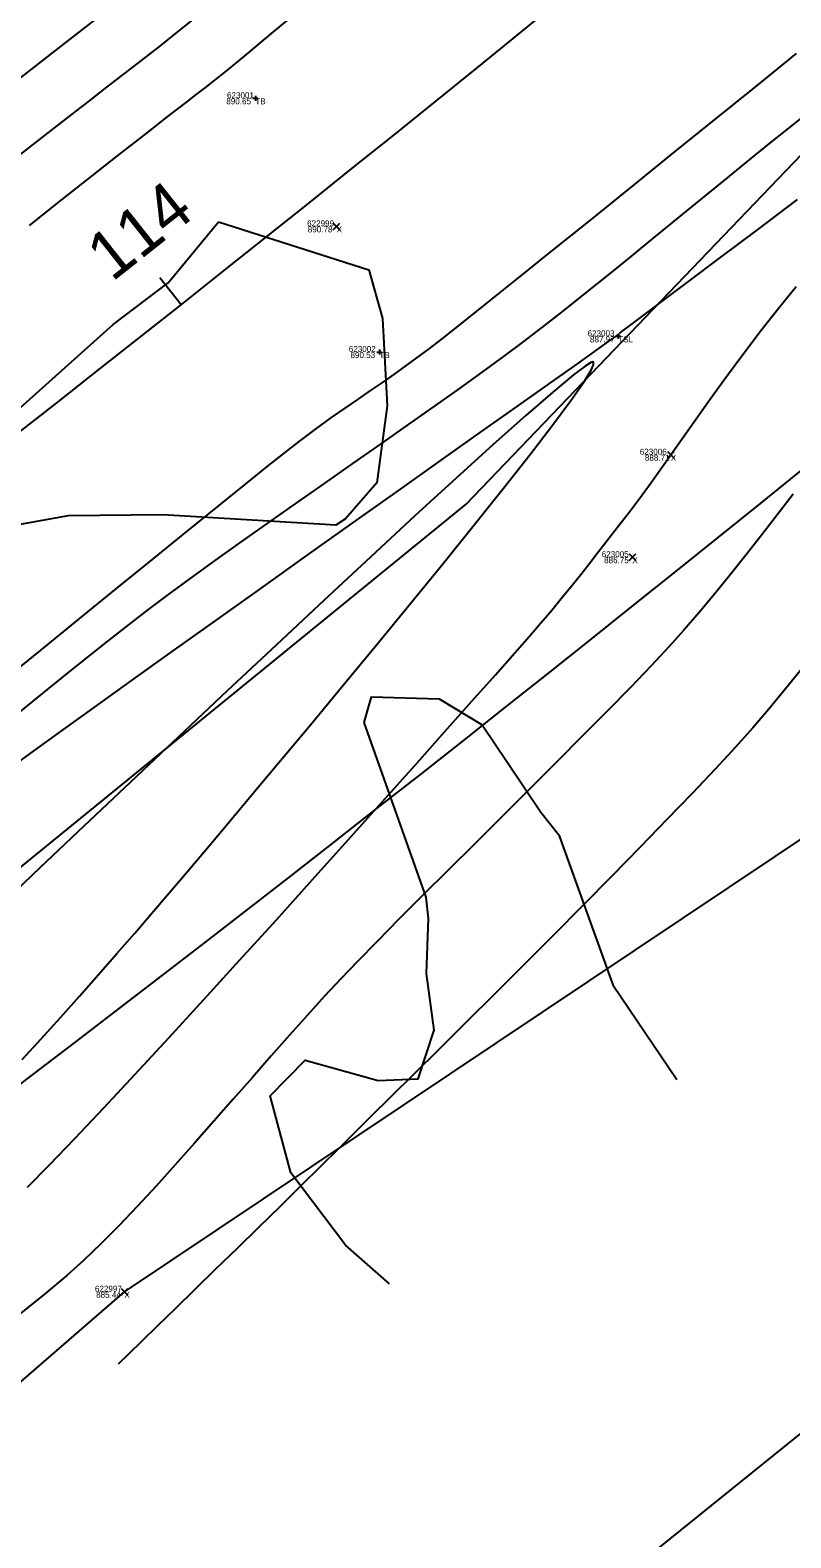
# Model space of a CAD drawing. Extents: x 1957117 to 1971063, y 701601 to 715861.
# Drawn here: x 1968459 to 1968503.2, y 710736.2 to 710823.7 of the extents above; entities that cross this region are included whole.
import ezdxf

# ---------------------------------------------------------------- set-up
doc = ezdxf.new("R2010")
doc.units = 0
for name, color, linetype in [('AP_X_Lights', 7, 'Continuous'), ('DT_X_Contour_Major', 7, 'Continuous'), ('DT_X_Contour_Minor', 7, 'Continuous'), ('DT_X_TIN_Hull', 7, 'Continuous'), ('GE_X_CL_20', 7, 'Continuous'), ('PV_P_Drive', 7, 'Continuous'), ('PV_P_Shoulder', 7, 'Continuous'), ('RS_Raster1', 7, 'Continuous'), ('RW_X_Esmt_RR', 7, 'Continuous'), ('RW_X_Fee_RW', 7, 'Continuous'), ('SC_Scratch1', 7, 'Continuous'), ('SC_Shading5', 7, 'Continuous'), ('VG_X_Tree_Line_Rt', 7, 'Continuous')]:
    doc.layers.add(name, color=color, linetype=linetype)

msp = doc.modelspace()

# ---------------------------------------------------------------- linework, layer by layer
at = {"layer": 'AP_X_Lights'}
for p, q in [((1968476.632, 710812.113), (1968477.02, 710812.503)), ((1968476.632, 710812.503), (1968477.02, 710812.113)), ((1968496.015, 710798.854), (1968496.403, 710799.244)), ((1968496.015, 710799.244), (1968496.403, 710798.854)), ((1968493.786, 710792.909), (1968494.174, 710793.299)), ((1968493.786, 710793.299), (1968494.174, 710792.909)), ((1968464.322, 710750.266), (1968464.71, 710750.656)), ((1968464.322, 710750.656), (1968464.71, 710750.266))]:
    msp.add_line(p, q, dxfattribs=at)
at = {"layer": 'DT_X_Contour_Major'}
for points in [[(1968474.056, 710824.363), (1968472.686, 710823.21), (1968471.693, 710822.379), (1968471.133, 710821.915), (1968470.374, 710821.301), (1968469.738, 710820.795), (1968469.177, 710820.356), (1968468.639, 710819.941), (1968468.074, 710819.506), (1968467.431, 710819.01), (1968466.66, 710818.41), (1968466.154, 710818.013), (1968465.289, 710817.333), (1968464.103, 710816.398), (1968462.632, 710815.239), (1968460.913, 710813.886), (1968458.985, 710812.368)], [(1968474.056, 710824.363), (1968472.686, 710823.21), (1968471.693, 710822.379), (1968471.133, 710821.915), (1968470.374, 710821.301), (1968469.738, 710820.795), (1968469.177, 710820.356), (1968468.639, 710819.941), (1968468.074, 710819.506), (1968467.431, 710819.01), (1968466.66, 710818.41), (1968466.154, 710818.013), (1968465.289, 710817.333), (1968464.103, 710816.398), (1968462.632, 710815.239), (1968460.913, 710813.886), (1968458.985, 710812.368)], [(1968457.413, 710785.871), (1968459.642, 710787.688), (1968461.87, 710789.503), (1968464.054, 710791.281), (1968466.154, 710792.988), (1968468.127, 710794.589), (1968469.933, 710796.051), (1968471.529, 710797.339), (1968472.874, 710798.418), (1968473.927, 710799.255), (1968474.646, 710799.815), (1968475.649, 710800.566), (1968476.529, 710801.204), (1968477.32, 710801.76), (1968478.058, 710802.267), (1968478.779, 710802.757), (1968479.518, 710803.264), (1968480.31, 710803.819), (1968481.19, 710804.455), (1968482.195, 710805.205), (1968482.941, 710805.784), (1968484.069, 710806.676), (1968485.531, 710807.843), (1968487.28, 710809.245), (1968489.267, 710810.843), (1968491.445, 710812.598), (1968493.765, 710814.47), (1968496.179, 710816.42), (1968498.639, 710818.408), (1968501.098, 710820.397), (1968503.508, 710822.345)], [(1968457.413, 710785.871), (1968459.642, 710787.688), (1968461.87, 710789.503), (1968464.054, 710791.281), (1968466.154, 710792.988), (1968468.127, 710794.589), (1968469.933, 710796.051), (1968471.529, 710797.339), (1968472.874, 710798.418), (1968473.927, 710799.255), (1968474.646, 710799.815), (1968475.649, 710800.566), (1968476.529, 710801.204), (1968477.32, 710801.76), (1968478.058, 710802.267), (1968478.779, 710802.757), (1968479.518, 710803.264), (1968480.31, 710803.819), (1968481.19, 710804.455), (1968482.195, 710805.205), (1968482.941, 710805.784), (1968484.069, 710806.676), (1968485.531, 710807.843), (1968487.28, 710809.245), (1968489.267, 710810.843), (1968491.445, 710812.598), (1968493.765, 710814.47), (1968496.179, 710816.42), (1968498.639, 710818.408), (1968501.098, 710820.397), (1968503.508, 710822.345)], [(1968504.381, 710787.331), (1968503.042, 710785.679), (1968501.892, 710784.289), (1968500.961, 710783.2), (1968499.957, 710782.08), (1968498.776, 710780.803), (1968497.443, 710779.391), (1968495.983, 710777.869), (1968494.422, 710776.261), (1968492.784, 710774.589), (1968491.096, 710772.877), (1968489.381, 710771.15), (1968487.666, 710769.43), (1968485.975, 710767.741), (1968484.334, 710766.108), (1968482.768, 710764.552), (1968481.302, 710763.099), (1968479.961, 710761.771), (1968478.771, 710760.593), (1968477.756, 710759.587), (1968476.943, 710758.778), (1968475.891, 710757.733), (1968474.749, 710756.604), (1968473.544, 710755.419), (1968472.301, 710754.2), (1968471.047, 710752.974), (1968469.807, 710751.764), (1968468.609, 710750.597), (1968467.479, 710749.496), (1968466.442, 710748.487), (1968465.525, 710747.594), (1968464.754, 710746.843), (1968464.155, 710746.258)], [(1968504.381, 710787.331), (1968503.042, 710785.679), (1968501.892, 710784.289), (1968500.961, 710783.2), (1968499.957, 710782.08), (1968498.776, 710780.803), (1968497.443, 710779.391), (1968495.983, 710777.869), (1968494.422, 710776.261), (1968492.784, 710774.589), (1968491.096, 710772.877), (1968489.381, 710771.15), (1968487.666, 710769.43), (1968485.975, 710767.741), (1968484.334, 710766.108), (1968482.768, 710764.552), (1968481.302, 710763.099), (1968479.961, 710761.771), (1968478.771, 710760.593), (1968477.756, 710759.587), (1968476.943, 710758.778), (1968475.891, 710757.733), (1968474.749, 710756.604), (1968473.544, 710755.419), (1968472.301, 710754.2), (1968471.047, 710752.974), (1968469.807, 710751.764), (1968468.609, 710750.597), (1968467.479, 710749.496), (1968466.442, 710748.487), (1968465.525, 710747.594), (1968464.754, 710746.843), (1968464.155, 710746.258)]]:
    msp.add_lwpolyline(points, dxfattribs=at)
at = {"layer": 'DT_X_Contour_Minor'}
for points in [[(1968457.689, 710820.303), (1968459.096, 710821.397), (1968460.502, 710822.492), (1968461.893, 710823.578), (1968463.255, 710824.647)], [(1968457.689, 710820.303), (1968459.096, 710821.397), (1968460.502, 710822.492), (1968461.893, 710823.578), (1968463.255, 710824.647)], [(1968458.325, 710816.366), (1968459.397, 710817.203), (1968460.447, 710818.017), (1968461.477, 710818.814), (1968462.494, 710819.6), (1968463.502, 710820.38), (1968464.507, 710821.159), (1968465.512, 710821.942), (1968466.523, 710822.736), (1968467.544, 710823.544), (1968468.581, 710824.374)], [(1968458.325, 710816.366), (1968459.397, 710817.203), (1968460.447, 710818.017), (1968461.477, 710818.814), (1968462.494, 710819.6), (1968463.502, 710820.38), (1968464.507, 710821.159), (1968465.512, 710821.942), (1968466.523, 710822.736), (1968467.544, 710823.544), (1968468.581, 710824.374)], [(1968457.96, 710783.713), (1968459.427, 710784.912), (1968460.86, 710786.075), (1968462.242, 710787.189), (1968463.557, 710788.237), (1968464.788, 710789.205), (1968465.92, 710790.077), (1968467.072, 710790.941), (1968468.363, 710791.888), (1968469.77, 710792.903), (1968471.271, 710793.973), (1968472.843, 710795.085), (1968474.465, 710796.225), (1968476.113, 710797.381), (1968477.767, 710798.538), (1968479.403, 710799.684), (1968480.999, 710800.804), (1968482.533, 710801.886), (1968483.983, 710802.916), (1968485.326, 710803.881), (1968486.54, 710804.767), (1968487.604, 710805.561), (1968488.768, 710806.455), (1968489.99, 710807.413), (1968491.26, 710808.423), (1968492.567, 710809.475), (1968493.9, 710810.557), (1968495.249, 710811.658), (1968496.601, 710812.765), (1968497.947, 710813.869), (1968499.276, 710814.956), (1968500.577, 710816.017), (1968501.839, 710817.038), (1968503.052, 710818.01), (1968504.203, 710818.92)], [(1968457.96, 710783.713), (1968459.427, 710784.912), (1968460.86, 710786.075), (1968462.242, 710787.189), (1968463.557, 710788.237), (1968464.788, 710789.205), (1968465.92, 710790.077), (1968467.072, 710790.941), (1968468.363, 710791.888), (1968469.77, 710792.903), (1968471.271, 710793.973), (1968472.843, 710795.085), (1968474.465, 710796.225), (1968476.113, 710797.381), (1968477.767, 710798.538), (1968479.403, 710799.684), (1968480.999, 710800.804), (1968482.533, 710801.886), (1968483.983, 710802.916), (1968485.326, 710803.881), (1968486.54, 710804.767), (1968487.604, 710805.561), (1968488.768, 710806.455), (1968489.99, 710807.413), (1968491.26, 710808.423), (1968492.567, 710809.475), (1968493.9, 710810.557), (1968495.249, 710811.658), (1968496.601, 710812.765), (1968497.947, 710813.869), (1968499.276, 710814.956), (1968500.577, 710816.017), (1968501.839, 710817.038), (1968503.052, 710818.01), (1968504.203, 710818.92)], [(1968458.014, 710780.95), (1968459.248, 710781.851), (1968460.845, 710783.005), (1968462.752, 710784.377), (1968464.916, 710785.928), (1968467.286, 710787.622), (1968469.809, 710789.423), (1968472.432, 710791.293), (1968475.105, 710793.196), (1968477.774, 710795.094), (1968480.387, 710796.952), (1968482.892, 710798.731), (1968485.237, 710800.396), (1968487.369, 710801.91), (1968489.237, 710803.235), (1968490.787, 710804.335), (1968491.968, 710805.173), (1968492.727, 710805.713), (1968493.013, 710805.916), (1968493.171, 710806.04), (1968493.293, 710806.142), (1968493.449, 710806.268), (1968493.738, 710806.485), (1968494.502, 710807.058), (1968495.687, 710807.948), (1968497.24, 710809.114), (1968499.106, 710810.517), (1968501.231, 710812.116), (1968503.562, 710813.871)], [(1968458.014, 710780.95), (1968459.248, 710781.851), (1968460.845, 710783.005), (1968462.752, 710784.377), (1968464.916, 710785.928), (1968467.286, 710787.622), (1968469.809, 710789.423), (1968472.432, 710791.293), (1968475.105, 710793.196), (1968477.774, 710795.094), (1968480.387, 710796.952), (1968482.892, 710798.731), (1968485.237, 710800.396), (1968487.369, 710801.91), (1968489.237, 710803.235), (1968490.787, 710804.335), (1968491.968, 710805.173), (1968492.727, 710805.713), (1968493.013, 710805.916), (1968493.171, 710806.04), (1968493.293, 710806.142), (1968493.449, 710806.268), (1968493.738, 710806.485), (1968494.502, 710807.058), (1968495.687, 710807.948), (1968497.24, 710809.114), (1968499.106, 710810.517), (1968501.231, 710812.116), (1968503.562, 710813.871)], [(1968458.901, 710756.54), (1968460.164, 710757.82), (1968461.647, 710759.365), (1968463.317, 710761.135), (1968465.141, 710763.095), (1968467.087, 710765.204), (1968469.123, 710767.427), (1968471.214, 710769.725), (1968473.329, 710772.061), (1968475.434, 710774.396), (1968477.497, 710776.692), (1968479.486, 710778.913), (1968481.366, 710781.02), (1968483.106, 710782.976), (1968484.673, 710784.743), (1968486.034, 710786.282), (1968487.157, 710787.556), (1968488.007, 710788.528), (1968488.554, 710789.16), (1968489.298, 710790.037), (1968489.931, 710790.797), (1968490.484, 710791.475), (1968490.987, 710792.104), (1968491.47, 710792.72), (1968491.964, 710793.357), (1968492.499, 710794.05), (1968493.104, 710794.833), (1968493.811, 710795.742), (1968494.393, 710796.51), (1968495.067, 710797.439), (1968495.824, 710798.503), (1968496.651, 710799.676), (1968497.537, 710800.933), (1968498.472, 710802.249), (1968499.444, 710803.597), (1968500.443, 710804.953), (1968501.457, 710806.291), (1968502.474, 710807.586), (1968503.484, 710808.812)], [(1968458.901, 710756.54), (1968460.164, 710757.82), (1968461.647, 710759.365), (1968463.317, 710761.135), (1968465.141, 710763.095), (1968467.087, 710765.204), (1968469.123, 710767.427), (1968471.214, 710769.725), (1968473.329, 710772.061), (1968475.434, 710774.396), (1968477.497, 710776.692), (1968479.486, 710778.913), (1968481.366, 710781.02), (1968483.106, 710782.976), (1968484.673, 710784.743), (1968486.034, 710786.282), (1968487.157, 710787.556), (1968488.007, 710788.528), (1968488.554, 710789.16), (1968489.298, 710790.037), (1968489.931, 710790.797), (1968490.484, 710791.475), (1968490.987, 710792.104), (1968491.47, 710792.72), (1968491.964, 710793.357), (1968492.499, 710794.05), (1968493.104, 710794.833), (1968493.811, 710795.742), (1968494.393, 710796.51), (1968495.067, 710797.439), (1968495.824, 710798.503), (1968496.651, 710799.676), (1968497.537, 710800.933), (1968498.472, 710802.249), (1968499.444, 710803.597), (1968500.443, 710804.953), (1968501.457, 710806.291), (1968502.474, 710807.586), (1968503.484, 710808.812)], [(1968458.593, 710763.938), (1968459.695, 710765.145), (1968460.806, 710766.38), (1968461.915, 710767.627), (1968463.01, 710768.87), (1968464.08, 710770.095), (1968465.113, 710771.287), (1968466.097, 710772.43), (1968467.021, 710773.509), (1968467.821, 710774.45), (1968468.908, 710775.736), (1968470.241, 710777.319), (1968471.779, 710779.152), (1968473.48, 710781.187), (1968475.304, 710783.377), (1968477.208, 710785.675), (1968479.152, 710788.031), (1968481.095, 710790.401), (1968482.996, 710792.734), (1968484.812, 710794.985), (1968486.503, 710797.105), (1968488.028, 710799.048), (1968489.346, 710800.765), (1968490.415, 710802.208), (1968491.194, 710803.332), (1968491.581, 710803.967), (1968491.719, 710804.275), (1968491.734, 710804.394), (1968491.717, 710804.426), (1968491.686, 710804.436), (1968491.565, 710804.398), (1968491.244, 710804.201), (1968490.569, 710803.692), (1968489.362, 710802.691), (1968487.793, 710801.327), (1968485.907, 710799.644), (1968483.751, 710797.687), (1968481.368, 710795.501), (1968478.805, 710793.129), (1968476.106, 710790.615), (1968473.317, 710788.006), (1968470.483, 710785.344), (1968467.649, 710782.674), (1968464.861, 710780.041), (1968462.164, 710777.489), (1968459.603, 710775.062), (1968457.223, 710772.806)], [(1968458.593, 710763.938), (1968459.695, 710765.145), (1968460.806, 710766.38), (1968461.915, 710767.627), (1968463.01, 710768.87), (1968464.08, 710770.095), (1968465.113, 710771.287), (1968466.097, 710772.43), (1968467.021, 710773.509), (1968467.821, 710774.45), (1968468.908, 710775.736), (1968470.241, 710777.319), (1968471.779, 710779.152), (1968473.48, 710781.187), (1968475.304, 710783.377), (1968477.208, 710785.675), (1968479.152, 710788.031), (1968481.095, 710790.401), (1968482.996, 710792.734), (1968484.812, 710794.985), (1968486.503, 710797.105), (1968488.028, 710799.048), (1968489.346, 710800.765), (1968490.415, 710802.208), (1968491.194, 710803.332), (1968491.581, 710803.967), (1968491.719, 710804.275), (1968491.734, 710804.394), (1968491.717, 710804.426), (1968491.686, 710804.436), (1968491.565, 710804.398), (1968491.244, 710804.201), (1968490.569, 710803.692), (1968489.362, 710802.691), (1968487.793, 710801.327), (1968485.907, 710799.644), (1968483.751, 710797.687), (1968481.368, 710795.501), (1968478.805, 710793.129), (1968476.106, 710790.615), (1968473.317, 710788.006), (1968470.483, 710785.344), (1968467.649, 710782.674), (1968464.861, 710780.041), (1968462.164, 710777.489), (1968459.603, 710775.062), (1968457.223, 710772.806)], [(1968503.307, 710796.771), (1968502.399, 710795.583), (1968501.485, 710794.399), (1968500.568, 710793.227), (1968499.653, 710792.078), (1968498.745, 710790.962), (1968497.848, 710789.888), (1968496.967, 710788.866), (1968496.11, 710787.916), (1968495.066, 710786.802), (1968493.863, 710785.548), (1968492.529, 710784.181), (1968491.092, 710782.724), (1968489.578, 710781.201), (1968488.016, 710779.638), (1968486.433, 710778.06), (1968484.856, 710776.49), (1968483.314, 710774.954), (1968481.833, 710773.477), (1968480.442, 710772.082), (1968479.167, 710770.795), (1968478.037, 710769.641), (1968477.079, 710768.643), (1968476.129, 710767.624), (1968475.133, 710766.527), (1968474.098, 710765.366), (1968473.032, 710764.155), (1968471.94, 710762.907), (1968470.83, 710761.636), (1968469.71, 710760.356), (1968468.586, 710759.081), (1968467.464, 710757.823), (1968466.353, 710756.597), (1968465.259, 710755.416), (1968464.189, 710754.295), (1968463.15, 710753.246), (1968462.149, 710752.284), (1968461.169, 710751.414), (1968459.873, 710750.33), (1968458.304, 710749.063)], [(1968503.307, 710796.771), (1968502.399, 710795.583), (1968501.485, 710794.399), (1968500.568, 710793.227), (1968499.653, 710792.078), (1968498.745, 710790.962), (1968497.848, 710789.888), (1968496.967, 710788.866), (1968496.11, 710787.916), (1968495.066, 710786.802), (1968493.863, 710785.548), (1968492.529, 710784.181), (1968491.092, 710782.724), (1968489.578, 710781.201), (1968488.016, 710779.638), (1968486.433, 710778.06), (1968484.856, 710776.49), (1968483.314, 710774.954), (1968481.833, 710773.477), (1968480.442, 710772.082), (1968479.167, 710770.795), (1968478.037, 710769.641), (1968477.079, 710768.643), (1968476.129, 710767.624), (1968475.133, 710766.527), (1968474.098, 710765.366), (1968473.032, 710764.155), (1968471.94, 710762.907), (1968470.83, 710761.636), (1968469.71, 710760.356), (1968468.586, 710759.081), (1968467.464, 710757.823), (1968466.353, 710756.597), (1968465.259, 710755.416), (1968464.189, 710754.295), (1968463.15, 710753.246), (1968462.149, 710752.284), (1968461.169, 710751.414), (1968459.873, 710750.33), (1968458.304, 710749.063)]]:
    msp.add_lwpolyline(points, dxfattribs=at)
at = {"layer": 'DT_X_TIN_Hull'}
msp.add_lwpolyline([(1967790.701, 710237.171), (1967830.563, 710265.437), (1967866.912, 710291.905), (1967909.248, 710323.677), (1967954.236, 710357.056), (1967987.309, 710382.243), (1968026.034, 710416.589), (1968068.4, 710445.095), (1968105.412, 710477.355), (1968148.193, 710505.967), (1968186.701, 710533.113), (1968240.547, 710537.613), (1968267.568, 710594.426), (1968303.236, 710626.129), (1968349.097, 710658.6), (1968381.997, 710683.606), (1968426.001, 710717.018), (1968464.516, 710750.461), (1968504.959, 710777.529), (1968545.689, 710813.171), (1968619.784, 710884.079)], dxfattribs=at)
at = {"layer": 'GE_X_CL_20'}
msp.add_line((1968467.805, 710807.758), (1968466.563, 710809.326), dxfattribs=at)
msp.add_arc((1967281.952, 712304.861), 1909.859, 307.269944, 331.08678, dxfattribs=at)
at = {"layer": 'PV_P_Drive'}
for p, q in [((1968471.965, 710819.747), (1968472.257, 710819.747)), ((1968472.111, 710819.893), (1968472.111, 710819.601)), ((1968472.111, 710819.747), (1968472.111, 710819.747)), ((1968493.013, 710805.926), (1968493.305, 710805.926)), ((1968493.159, 710806.072), (1968493.159, 710805.78)), ((1968493.159, 710805.926), (1968493.159, 710805.926)), ((1968479.16, 710805.015), (1968479.452, 710805.015)), ((1968479.306, 710805.161), (1968479.306, 710804.869)), ((1968479.306, 710805.015), (1968479.306, 710805.015))]:
    msp.add_line(p, q, dxfattribs=at)
at = {"layer": 'RW_X_Esmt_RR'}
for radius in [1889.859, 1939.859]:
    msp.add_arc((1967281.952, 712304.861), radius, 307.269944, 331.08678, dxfattribs=at)
at = {"layer": 'RW_X_Fee_RW'}
for points in [[(1963881.046, 707276.431), (1964172.578, 707701.964), (1964668.324, 708419.582), (1964735.207, 708501.875), (1964966.496, 708718.802), (1965107.468, 708816.338), (1965585.552, 709094.216), (1966091.861, 709326.705), (1966247.281, 709386.816), (1966633.174, 709551.737), (1966943.202, 709670.565), (1967172.032, 709812.662), (1967935.697, 710373.174), (1968346.714, 710683.963), (1968484.345, 710796.182), (1968743.632, 711067.038), (1968903.937, 711275.819), (1969041.222, 711501.316), (1969638.166, 712572.015), (1970019.077, 713196.718)], [(1967116.29, 709739.43), (1967383.14, 709927.52), (1967553.25, 710042.89), (1967829.55, 710230.43), (1968162.2, 710466.8), (1968517.84, 710753.6), (1968558.27, 710789.51), (1968630.48, 710856.95), (1968698.82, 710928.17), (1968731.45, 710965.15), (1968773.33, 711015.85), (1968804.61, 711056.38), (1968853.86, 711125.52), (1968913.61, 711220.63), (1968967.08, 711305.76), (1969517.7, 712248.37), (1969788.18, 712707.53), (1969960.82, 712983.76)]]:
    msp.add_lwpolyline(points, dxfattribs=at)
at = {"layer": 'SC_Shading5'}
for points in [[(1963589.678, 706586.994), (1963626.625, 706689.548), (1963651.76, 706746.832), (1963668.09, 706778.596), (1963682.768, 706805.402), (1963734.424, 706911.594), (1963826.849, 707116.717), (1963877.258, 707215.645), (1963964.981, 707354.472), (1964070.526, 707509.355), (1964132.574, 707601.994), (1964163.9, 707642.169), (1964191.2, 707685.167), (1964278.98, 707807.131), (1964326.11, 707874.364), (1964396.427, 707968.962), (1964508.519, 708133.679), (1964655.588, 708336.552), (1964745.319, 708429.172), (1964840.327, 708522.317), (1964988.178, 708660.245), (1965089.796, 708739.041), (1965251.743, 708835.216), (1965415.807, 708922.048), (1965866.2, 709149.38), (1966173.543, 709294.131), (1966283.627, 709338.196), (1966534.003, 709419.214), (1966689.084, 709471.266), (1967008.468, 709641.817), (1967166.677, 709750.124), (1967422.113, 709931.083), (1967818.707, 710198.831), (1968187.021, 710459.852), (1968360.589, 710592.493), (1968496.543, 710707.847), (1968606.427, 710809.378), (1968733.391, 710937.091), (1968807.28, 711025.4), (1968843.008, 711077.094), (1968863.233, 711106.099), (1968909.747, 711171.311), (1968974.133, 711279.559), (1969130.932, 711546.915), (1969247.433, 711744.686), (1969402.714, 712016.424), (1969505.287, 712191.789), (1969666.311, 712460.805), (1969771.586, 712639.896), (1969880.058, 712820.917), (1969964.994, 712955.706), (1969990.005, 713000.084), (1970030.065, 713068.479)], [(1963609.915, 706579.703), (1963646.615, 706681.572), (1963671.193, 706737.585), (1963687.092, 706768.511), (1963701.884, 706795.526), (1963753.906, 706902.469), (1963846.249, 707107.41), (1963895.973, 707204.994), (1963982.966, 707342.667), (1964088.35, 707497.312), (1964150.015, 707589.379), (1964181.502, 707629.761), (1964209.024, 707673.109), (1964296.517, 707794.674), (1964343.552, 707861.772), (1964413.958, 707956.489), (1964526.123, 708121.313), (1964672.104, 708322.686), (1964760.576, 708414.006), (1964855.195, 708506.77), (1965002.134, 708643.847), (1965101.925, 708721.226), (1965262.272, 708816.451), (1965425.685, 708902.939), (1965875.63, 709130.044), (1966182.13, 709274.398), (1966290.944, 709317.954), (1966540.737, 709398.785), (1966697.632, 709451.445), (1967019.644, 709623.399), (1967178.971, 709732.471), (1967434.35, 709913.39), (1967830.945, 710181.14), (1968199.774, 710442.525), (1968374.086, 710575.735), (1968510.806, 710691.739), (1968621.36, 710793.889), (1968749.296, 710922.58), (1968824.413, 711012.355), (1968860.678, 711064.827), (1968880.812, 711093.701), (1968927.778, 711159.547), (1968992.655, 711268.62), (1969149.476, 711536.015), (1969266.039, 711733.891), (1969421.336, 712005.657), (1969523.8, 712180.835), (1969684.812, 712449.831), (1969790.084, 712628.917), (1969898.385, 712809.653), (1969983.474, 712944.685), (1970008.657, 712989.367), (1970048.626, 713057.607)]]:
    msp.add_spline(points, degree=3, dxfattribs=at)
at = {"layer": 'VG_X_Tree_Line_Rt'}
for points in [[(1968469.982, 710812.573), (1968478.689, 710809.784), (1968479.494, 710806.954), (1968479.75, 710801.888), (1968479.148, 710797.422), (1968477.346, 710795.323), (1968476.771, 710794.972), (1968466.734, 710795.565), (1968461.261, 710795.51), (1968458.242, 710794.965), (1968454.55, 710792.313), (1968453.515, 710789.733), (1968450.246, 710788.541), (1968439.716, 710792.074), (1968440.465, 710796.69), (1968446.529, 710800.451), (1968458.472, 710801.777), (1968463.853, 710806.605), (1968467.061, 710809.037), (1968469.982, 710812.573)], [(1968479.894, 710750.915), (1968477.331, 710753.159), (1968474.167, 710757.36), (1968472.962, 710761.843), (1968475.006, 710763.905), (1968479.239, 710762.72), (1968481.558, 710762.823), (1968482.478, 710765.649), (1968482.029, 710768.938), (1968482.147, 710772.135), (1968482.018, 710773.373), (1968478.428, 710783.504), (1968478.843, 710784.99), (1968482.772, 710784.88), (1968485.272, 710783.366), (1968486.693, 710781.245), (1968488.676, 710778.302), (1968489.705, 710776.982), (1968492.839, 710768.275), (1968496.553, 710762.775)]]:
    msp.add_lwpolyline(points, dxfattribs=at)

# ---------------------------------------------------------------- texts
at = {"layer": 'GE_X_CL_20'}
msp.add_text('114', height=2.8, rotation=38.3827, dxfattribs=at).set_placement((1968463.794, 710809.046))
at = {"layer": 'PV_P_Shoulder'}
for s, p in [('890.65', (1968470.427, 710819.397)), ('890.78', (1968475.151, 710811.958)), ('887.97', (1968491.519, 710805.576)), ('890.53', (1968477.628, 710804.665)), ('888.71', (1968494.706, 710798.699)), ('886.75', (1968492.34, 710792.754)), ('885.44', (1968462.876, 710750.111))]:
    msp.add_text(s, height=0.35, dxfattribs=at).set_placement(p)
at = {"layer": 'RS_Raster1'}
for s, p in [('623001', (1968470.465, 710819.747)), ('622999', (1968475.112, 710812.308)), ('623003', (1968491.382, 710805.926)), ('623002', (1968477.531, 710805.015)), ('623006', (1968494.41, 710799.049)), ('623005', (1968492.203, 710793.104)), ('622997', (1968462.805, 710750.461))]:
    msp.add_text(s, height=0.35, dxfattribs=at).set_placement(p)
at = {"layer": 'SC_Scratch1'}
for s, p in [('TB', (1968472.111, 710819.397)), ('X', (1968476.826, 710811.958)), ('TSL', (1968493.159, 710805.576)), ('TB', (1968479.306, 710804.665)), ('X', (1968496.209, 710798.699)), ('X', (1968493.98, 710792.754)), ('X', (1968464.516, 710750.111))]:
    msp.add_text(s, height=0.35, dxfattribs=at).set_placement(p)

doc.saveas('drawing.dxf')
